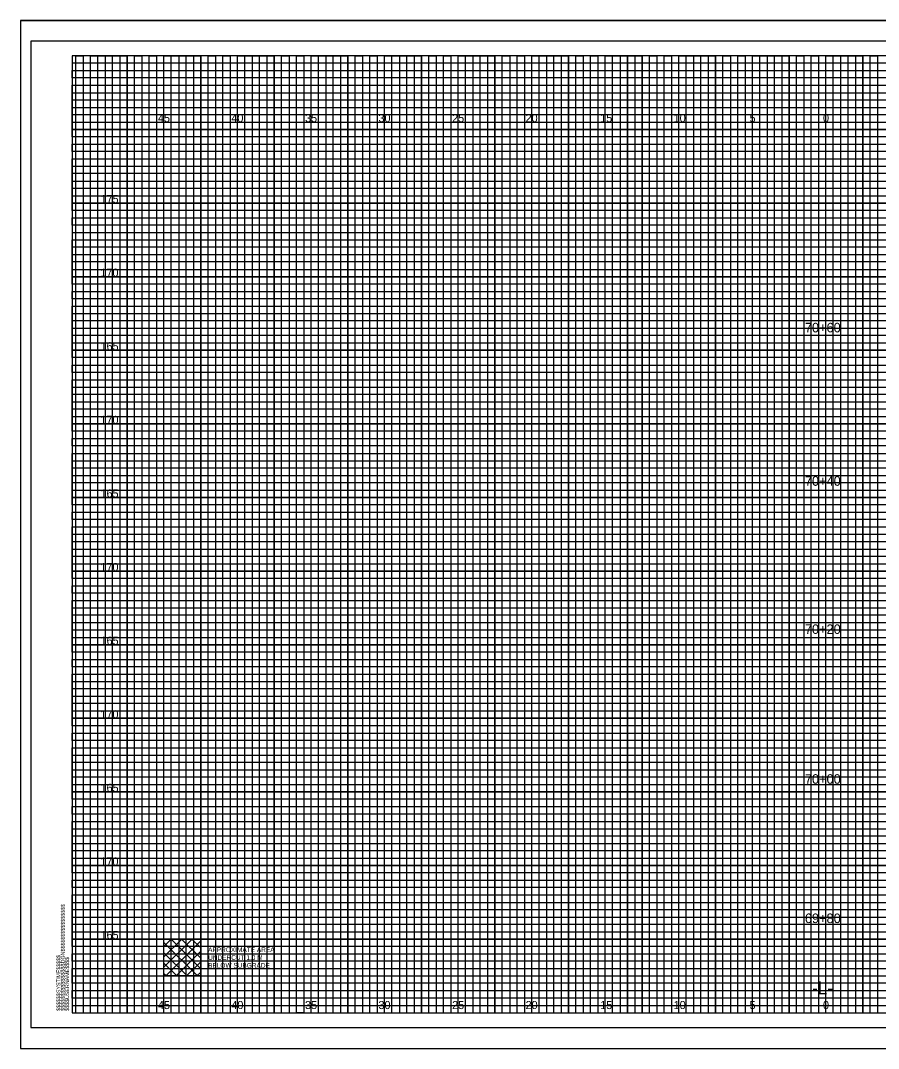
# Model space of a CAD drawing. Extents: x -4 to 103, y -2 to 6583.
# Drawn here: x -3.5 to 54.8, y 5663.6 to 5733.4 of the extents above; entities that cross this region are included whole.
import ezdxf

# ---------------------------------------------------------------- set-up
doc = ezdxf.new("R2010")
doc.units = 0
for name, color, linetype in [('Default', 7, 'Continuous'), ('Prop XS Alignment Label', 7, 'Continuous'), ('Prop XS Elevation Labels', 7, 'Continuous'), ('Prop XS Offset Labels', 7, 'Continuous'), ('Prop XS Station Labels', 7, 'Continuous'), ('Prop XS Undercut Exc Hatch', 7, 'Continuous'), ('Sheet Cross Section CELL', 7, 'Continuous'), ('Sheet Cross Section Grid Major CELL', 7, 'Continuous'), ('Sheet Cross Section Grid Middle CELL', 7, 'Continuous'), ('Sheet Cutting Line CELL', 7, 'Continuous'), ('Sheet DOT Grid CELL', 7, 'Continuous'), ('Sheet Plot Border Inside CELL', 7, 'Continuous'), ('Sheet Plot Border Outside CELL', 7, 'Continuous')]:
    doc.layers.add(name, color=color, linetype=linetype)

msp = doc.modelspace()

# ---------------------------------------------------------------- linework, layer by layer
at = {"layer": 'Default'}
msp.add_lwpolyline([(6.25, 5671), (8.75, 5671), (8.75, 5668.5), (6.25, 5668.5)], close=True, dxfattribs=at)
at = {"layer": 'Prop XS Undercut Exc Hatch'}
for p, q in [((6.25, 5670.502), (6.748, 5671)), ((6.25, 5669.795), (7.455, 5671)), ((6.25, 5669.088), (8.162, 5671)), ((6.25, 5670.783), (8.533, 5668.5)), ((6.369, 5668.5), (8.75, 5670.881)), ((6.74, 5671), (8.75, 5668.99)), ((7.447, 5671), (8.75, 5669.697)), ((8.154, 5671), (8.75, 5670.404)), ((6.25, 5670.076), (7.826, 5668.5)), ((7.076, 5668.5), (8.75, 5670.174)), ((6.25, 5669.369), (7.119, 5668.5)), ((7.783, 5668.5), (8.75, 5669.467)), ((6.25, 5668.662), (6.412, 5668.5)), ((8.49, 5668.5), (8.75, 5668.76))]:
    msp.add_line(p, q, dxfattribs=at)
at = {"layer": 'Sheet Cross Section CELL'}
msp.add_lwpolyline([(102.5, 5731), (0, 5731), (0, 5666), (102.5, 5666)], close=True, dxfattribs=at)
at = {"layer": 'Sheet Cross Section Grid Major CELL'}
for points in [[(1.25, 5666), (1.25, 5731), (3.75, 5731), (3.75, 5666), (6.25, 5666), (6.25, 5731), (8.75, 5731), (8.75, 5666), (11.25, 5666), (11.25, 5731), (13.75, 5731), (13.75, 5666), (16.25, 5666), (16.25, 5731), (18.75, 5731), (18.75, 5666), (21.25, 5666), (21.25, 5731), (23.75, 5731), (23.75, 5666), (26.25, 5666), (26.25, 5731), (28.75, 5731), (28.75, 5666), (31.25, 5666), (31.25, 5731), (33.75, 5731), (33.75, 5666), (36.25, 5666), (36.25, 5731), (38.75, 5731), (38.75, 5666), (41.25, 5666), (41.25, 5731), (43.75, 5731), (43.75, 5666), (46.25, 5666), (46.25, 5731), (48.75, 5731), (48.75, 5666), (51.25, 5666), (51.25, 5731), (53.75, 5731), (53.75, 5666)], [(102.5, 5726), (0, 5726), (0, 5728.5), (74.25, 5728.5)], [(102.5, 5721), (0, 5721), (0, 5723.5), (102.5, 5723.5)], [(102.5, 5716), (0, 5716), (0, 5718.5), (102.5, 5718.5)], [(102.5, 5711), (0, 5711), (0, 5713.5), (102.5, 5713.5)], [(102.5, 5706), (0, 5706), (0, 5708.5), (102.5, 5708.5)], [(102.5, 5701), (0, 5701), (0, 5703.5), (102.5, 5703.5)], [(102.5, 5696), (0, 5696), (0, 5698.5), (102.5, 5698.5)], [(102.5, 5691), (0, 5691), (0, 5693.5), (102.5, 5693.5)], [(102.5, 5686), (0, 5686), (0, 5688.5), (102.5, 5688.5)], [(102.5, 5681), (0, 5681), (0, 5683.5), (102.5, 5683.5)], [(102.5, 5676), (0, 5676), (0, 5678.5), (102.5, 5678.5)], [(102.5, 5671), (0, 5671), (0, 5673.5), (102.5, 5673.5)], [(0, 5668.5), (102.5, 5668.5)]]:
    msp.add_lwpolyline(points, dxfattribs=at)
at = {"layer": 'Sheet Cross Section Grid Middle CELL'}
for points in [[(0.25, 5666), (0.25, 5731), (0.75, 5731), (0.75, 5666), (1.75, 5666), (1.75, 5731), (2.25, 5731), (2.25, 5666), (2.75, 5666), (2.75, 5731), (3.25, 5731), (3.25, 5666), (4.25, 5666), (4.25, 5731), (4.75, 5731), (4.75, 5666), (5.25, 5666), (5.25, 5731), (5.75, 5731), (5.75, 5666), (6.75, 5666), (6.75, 5731), (7.25, 5731), (7.25, 5666), (7.75, 5666), (7.75, 5731), (8.25, 5731), (8.25, 5666), (9.25, 5666), (9.25, 5731), (9.75, 5731), (9.75, 5666), (10.25, 5666), (10.25, 5731), (10.75, 5731), (10.75, 5666), (11.75, 5666), (11.75, 5731), (12.25, 5731), (12.25, 5666), (12.75, 5666), (12.75, 5731), (13.25, 5731), (13.25, 5666), (14.25, 5666), (14.25, 5731), (14.75, 5731), (14.75, 5666), (15.75, 5666), (15.25, 5666), (15.25, 5731), (15.75, 5731), (15.75, 5666), (16.75, 5666), (16.75, 5731), (17.25, 5731), (17.25, 5666), (17.75, 5666), (17.75, 5731), (18.25, 5731), (18.25, 5666), (19.25, 5666), (19.25, 5731), (19.75, 5731), (19.75, 5666), (20.25, 5666), (20.25, 5731), (20.75, 5731), (20.75, 5666), (21.75, 5666), (21.75, 5731), (22.25, 5731), (22.25, 5666), (22.75, 5666), (22.75, 5731), (23.25, 5731), (23.25, 5666), (24.25, 5666), (24.25, 5731), (24.75, 5731), (24.75, 5666), (25.25, 5666), (25.25, 5731), (25.75, 5731), (25.75, 5666), (26.75, 5666), (26.75, 5731), (27.25, 5731), (27.25, 5666), (27.75, 5666), (27.75, 5731), (28.25, 5731), (28.25, 5666), (29.25, 5666), (29.25, 5731), (29.75, 5731), (29.75, 5666), (30.25, 5666), (30.25, 5731), (30.75, 5731), (30.75, 5666)], [(30.75, 5666), (31.75, 5666), (31.75, 5731), (32.25, 5731), (32.25, 5666), (32.75, 5666), (32.75, 5731), (33.25, 5731), (33.25, 5666), (34.25, 5666), (34.25, 5731), (34.75, 5731), (34.75, 5666), (35.25, 5666), (35.25, 5731), (35.75, 5731), (35.75, 5666), (36.75, 5666), (36.75, 5731), (37.25, 5731), (37.25, 5666), (37.75, 5666), (37.75, 5731), (37.75, 5666)], [(38.25, 5731), (38.25, 5666), (39.25, 5666), (39.25, 5731), (39.75, 5731), (39.75, 5666), (40.25, 5666), (40.25, 5731), (40.75, 5731), (40.75, 5666), (41.75, 5666), (41.75, 5731), (42.25, 5731), (42.25, 5666), (42.75, 5666), (42.75, 5731), (43.25, 5731), (43.25, 5666), (43.75, 5666), (44.25, 5666), (44.25, 5731), (44.75, 5731), (44.75, 5666), (45.25, 5666), (45.25, 5731), (45.75, 5731), (45.75, 5666), (46.75, 5666), (46.75, 5731), (47.25, 5731), (47.25, 5666), (47.75, 5666), (47.75, 5731), (48.25, 5731), (48.25, 5666), (49.25, 5666), (49.25, 5731), (49.75, 5731), (49.75, 5666), (50.25, 5666), (50.25, 5731), (50.75, 5731), (50.75, 5666), (51.75, 5666), (51.75, 5731), (52.25, 5731), (52.25, 5666), (52.75, 5666), (52.75, 5731), (53.25, 5731), (53.25, 5666), (54.25, 5666), (54.25, 5731), (54.75, 5731), (54.75, 5666), (55.25, 5666)], [(0, 5728), (0, 5729), (74.25, 5729), (74.25, 5729.5), (0, 5729.5), (0, 5730), (74.25, 5730), (74.25, 5730.5), (0, 5730.5)], [(102.5, 5728), (0, 5728)], [(102.5, 5727), (0, 5727), (0, 5727.5), (102.5, 5727.5)], [(102.5, 5725.5), (0, 5725.5), (0, 5726.5), (102.5, 5726.5)], [(102.5, 5724.5), (0, 5724.5), (0, 5725), (102.5, 5725)], [(102.5, 5723), (0, 5723), (0, 5724), (102.5, 5724)], [(102.5, 5722), (0, 5722), (0, 5722.5), (102.5, 5722.5)], [(102.5, 5720.5), (0, 5720.5), (0, 5721.5), (102.5, 5721.5)], [(102.5, 5719.5), (0, 5719.5), (0, 5720), (102.5, 5720)], [(0, 5719), (102.5, 5719)], [(102.5, 5718), (0, 5718)], [(102.5, 5717), (0, 5717), (0, 5717.5), (102.5, 5717.5)], [(102.5, 5715.5), (0, 5715.5), (0, 5716.5), (102.5, 5716.5)], [(102.5, 5714.5), (0, 5714.5), (0, 5715), (102.5, 5715)], [(102.5, 5713), (0, 5713), (0, 5714), (102.5, 5714)], [(102.5, 5712), (0, 5712), (0, 5712.5), (102.5, 5712.5)], [(102.5, 5710.5), (0, 5710.5), (0, 5711.5), (102.5, 5711.5)], [(102.5, 5709.5), (0, 5709.5), (0, 5710), (102.5, 5710)], [(102.5, 5708), (0, 5708), (0, 5709), (102.5, 5709)], [(102.5, 5707), (0, 5707), (0, 5707.5), (102.5, 5707.5)], [(102.5, 5705.5), (0, 5705.5), (0, 5706.5), (102.5, 5706.5)], [(102.5, 5704.5), (0, 5704.5), (0, 5705), (102.5, 5705)], [(102.5, 5703), (0, 5703), (0, 5704), (102.5, 5704)], [(102.5, 5702), (0, 5702), (0, 5702.5), (102.5, 5702.5)], [(102.5, 5700.5), (0, 5700.5), (0, 5701.5), (102.5, 5701.5)], [(102.5, 5699.5), (0, 5699.5), (0, 5700), (102.5, 5700)], [(102.5, 5698), (0, 5698), (0, 5699), (102.5, 5699)], [(102.5, 5697), (0, 5697), (0, 5697.5)], [(0, 5697.5), (102.5, 5697.5)], [(102.5, 5695.5), (0, 5695.5), (0, 5696.5), (102.5, 5696.5)], [(102.5, 5694.5), (0, 5694.5), (0, 5695), (102.5, 5695)], [(102.5, 5693), (0, 5693), (0, 5694), (102.5, 5694)], [(102.5, 5692), (0, 5692), (0, 5692.5), (102.5, 5692.5)], [(102.5, 5690.5), (0, 5690.5), (0, 5691.5), (102.5, 5691.5)], [(102.5, 5689.5), (0, 5689.5), (0, 5690), (102.5, 5690)], [(102.5, 5688), (0, 5688), (0, 5689), (102.5, 5689)], [(102.5, 5687), (0, 5687), (0, 5687.5), (102.5, 5687.5)], [(102.5, 5685.5), (0, 5685.5), (0, 5686.5), (102.5, 5686.5)], [(102.5, 5684.5), (0, 5684.5), (0, 5685), (102.5, 5685)], [(102.5, 5683), (0, 5683), (0, 5684), (102.5, 5684)], [(102.5, 5682), (0, 5682), (0, 5682.5), (102.5, 5682.5)], [(102.5, 5680.5), (0, 5680.5), (0, 5681.5), (102.5, 5681.5)], [(102.5, 5679.5), (0, 5679.5), (0, 5680), (102.5, 5680)], [(102.5, 5678), (0, 5678), (0, 5679), (102.5, 5679)], [(102.5, 5677), (0, 5677), (0, 5677.5), (102.5, 5677.5)], [(102.5, 5675.5), (0, 5675.5), (0, 5676.5), (102.5, 5676.5)], [(102.5, 5674.5), (0, 5674.5), (0, 5675), (102.5, 5675)], [(102.5, 5673), (0, 5673), (0, 5674), (102.5, 5674)], [(102.5, 5672), (0, 5672), (0, 5672.5), (102.5, 5672.5)], [(102.5, 5670.5), (0, 5670.5), (0, 5671.5), (102.5, 5671.5)], [(102.5, 5669.5), (0, 5669.5), (0, 5670), (102.5, 5670)], [(102.5, 5668), (0, 5668), (0, 5669), (102.5, 5669)], [(102.5, 5667), (0, 5667), (0, 5667.5), (102.5, 5667.5)], [(0, 5666.5), (102.5, 5666.5)]]:
    msp.add_lwpolyline(points, dxfattribs=at)
at = {"layer": 'Sheet Cutting Line CELL'}
for p, q in [((-3.5, 5733.4), (103.4, 5733.4)), ((-3.5, 5733.4), (-3.5, 5663.575)), ((-3.5, 5663.575), (103.4, 5663.575))]:
    msp.add_line(p, q, dxfattribs=at)
at = {"layer": 'Sheet DOT Grid CELL'}
for p, q in [((1.25, 5666), (1.25, 5731)), ((3.75, 5666), (3.75, 5731)), ((6.25, 5666), (6.25, 5731)), ((8.75, 5666), (8.75, 5731)), ((11.25, 5666), (11.25, 5731)), ((13.75, 5666), (13.75, 5731)), ((16.25, 5666), (16.25, 5731)), ((18.75, 5666), (18.75, 5731)), ((21.25, 5666), (21.25, 5731)), ((23.75, 5666), (23.75, 5731)), ((26.25, 5666), (26.25, 5731)), ((28.75, 5666), (28.75, 5731)), ((31.25, 5666), (31.25, 5731)), ((33.75, 5666), (33.75, 5731)), ((36.25, 5666), (36.25, 5731)), ((38.75, 5666), (38.75, 5731)), ((41.25, 5666), (41.25, 5731)), ((43.75, 5666), (43.75, 5731)), ((46.25, 5666), (46.25, 5731)), ((48.75, 5666), (48.75, 5731)), ((51.25, 5666), (51.25, 5731)), ((53.75, 5666), (53.75, 5731)), ((0, 5728.5), (74.25, 5728.5)), ((0, 5726), (102.5, 5726)), ((0, 5723.5), (102.5, 5723.5)), ((0, 5721), (102.5, 5721)), ((0, 5718.5), (102.5, 5718.5)), ((0, 5716), (102.5, 5716)), ((0, 5713.5), (102.5, 5713.5)), ((0, 5711), (102.5, 5711)), ((0, 5708.5), (102.5, 5708.5)), ((0, 5706), (102.5, 5706)), ((0, 5703.5), (102.5, 5703.5)), ((0, 5701), (102.5, 5701)), ((0, 5698.5), (102.5, 5698.5)), ((0, 5696), (102.5, 5696)), ((0, 5693.5), (102.5, 5693.5)), ((0, 5691), (102.5, 5691)), ((0, 5688.5), (102.5, 5688.5)), ((0, 5686), (102.5, 5686)), ((0, 5683.5), (102.5, 5683.5)), ((0, 5681), (102.5, 5681)), ((0, 5678.5), (102.5, 5678.5)), ((0, 5676), (102.5, 5676)), ((0, 5673.5), (102.5, 5673.5)), ((0, 5671), (102.5, 5671)), ((0, 5668.5), (102.5, 5668.5))]:
    msp.add_line(p, q, dxfattribs=at)
at = {"layer": 'Sheet Plot Border Inside CELL'}
msp.add_lwpolyline([(103, 5732), (-2.8, 5732), (-2.8, 5665), (103, 5665)], close=True, dxfattribs=at)
at = {"layer": 'Sheet Plot Border Outside CELL'}
msp.add_lwpolyline([(103.4, 5733.4), (-3.5, 5733.4), (-3.5, 5663.575), (103.4, 5663.575)], close=True, dxfattribs=at)

# ---------------------------------------------------------------- texts
at = {"layer": 'Default'}
for s, p in [('APPROXIMATE AREA ', (9.25, 5670.123)), ('UNDERCUT 1.0 M', (9.25, 5669.59)), ('BELOW SUBGRADE', (9.25, 5669.057))]:
    msp.add_text(s, height=0.32, dxfattribs=at).set_placement(p)
at = {"layer": 'Prop XS Alignment Label'}
msp.add_text('-L-', height=0.875, dxfattribs=at).set_placement((50.307, 5667.25))
at = {"layer": 'Prop XS Elevation Labels'}
for s, p in [('175', (1.938, 5721)), ('170', (1.93, 5716)), ('165', (1.938, 5711)), ('170', (1.93, 5706)), ('165', (1.938, 5701)), ('170', (1.93, 5696)), ('165', (1.938, 5691)), ('170', (1.93, 5686)), ('165', (1.938, 5681)), ('170', (1.93, 5676)), ('165', (1.938, 5671))]:
    msp.add_text(s, height=0.55, dxfattribs=at).set_placement(p)
at = {"layer": 'Prop XS Offset Labels'}
for s, p in [('45', (5.84, 5726.5)), ('40', (10.831, 5726.5)), ('35', (15.84, 5726.5)), ('30', (20.831, 5726.5)), ('25', (25.84, 5726.5)), ('20', (30.831, 5726.5)), ('15', (35.906, 5726.5)), ('10', (40.897, 5726.5)), ('5', (46.057, 5726.5)), ('0', (51.049, 5726.5)), ('0', (51.049, 5726.5)), ('45', (5.84, 5666.25)), ('40', (10.831, 5666.25)), ('35', (15.84, 5666.25)), ('30', (20.831, 5666.25)), ('25', (25.84, 5666.25)), ('20', (30.831, 5666.25)), ('15', (35.906, 5666.25)), ('10', (40.897, 5666.25)), ('5', (46.057, 5666.25)), ('0', (51.049, 5666.25)), ('0', (51.049, 5666.25))]:
    msp.add_text(s, height=0.55, dxfattribs=at).set_placement(p)
at = {"layer": 'Prop XS Station Labels'}
for s, p in [('70+60', (49.816, 5712.218)), ('70+40', (49.816, 5701.797)), ('70+20', (49.816, 5691.733)), ('70+00', (49.816, 5681.555)), ('69+80', (49.816, 5672.091))]:
    msp.add_text(s, height=0.65, dxfattribs=at).set_placement(p)
at = {"layer": 'Sheet Cross Section CELL'}
for s, p in [('$$$$$$$$$$$$$$$$DGN$$$$$$$$$$$$$$$$', (-0.5, 5666.125)), ('$$$$$$SYSTIME$$$$$', (-0.797, 5666.125)), ('$$$$USERNAME$$$$', (-0.2, 5666.125))]:
    msp.add_text(s, height=0.2625, rotation=90, dxfattribs=at).set_placement(p)
at = {"layer": 'Sheet Cross Section Grid Major CELL'}
msp.add_text('040397', height=0.0025, rotation=90, dxfattribs=at).set_placement((-0.001, 5730.986))

doc.saveas('drawing.dxf')
